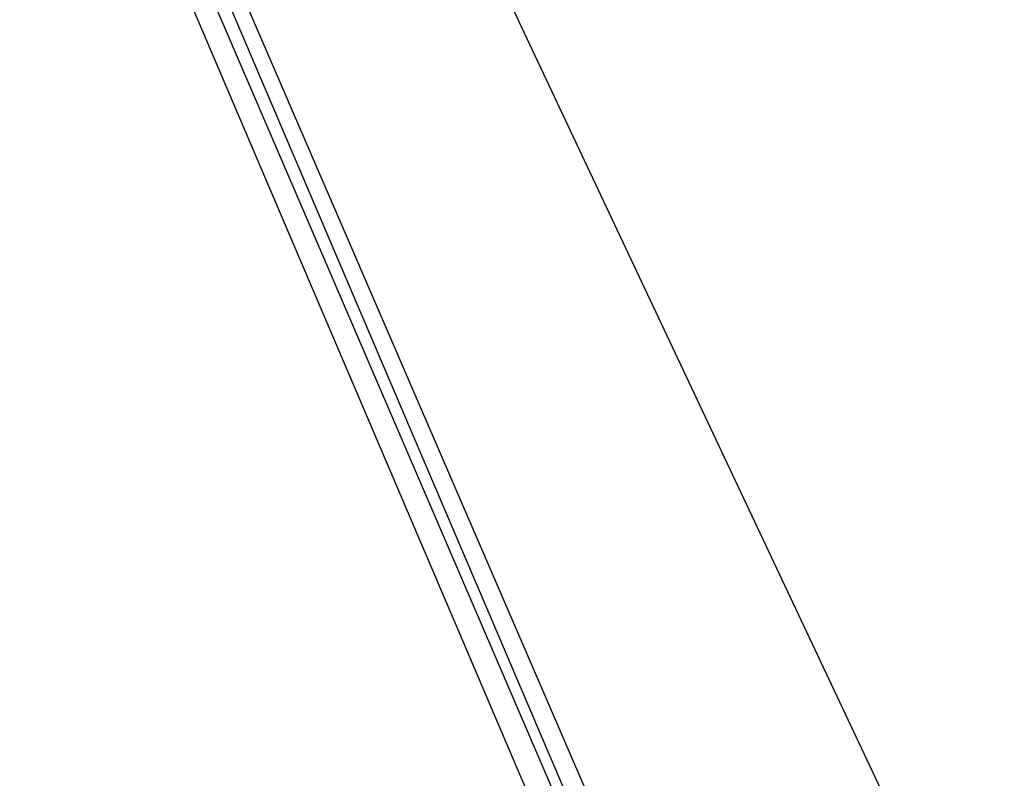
# Model space of a CAD drawing. Header units: feet. Extents: x -79 to 198, y -22 to 181.
# Tile 305 of 656: x 17.745 to 18.584, y 38.478 to 39.124. Entities that reach past the tile are written whole.
import ezdxf

# ---------------------------------------------------------------- set-up
doc = ezdxf.new("R2010")
doc.units = ezdxf.units.FT
doc.layers.add('A-LINEA', color=7, linetype='CONTINUOUS')

msp = doc.modelspace()

# ---------------------------------------------------------------- linework, layer by layer
at = {"layer": 'A-LINEA'}
msp.add_line((17.1689, 41.2494), (22.9956, 28.8755), dxfattribs=at)
msp.add_line((17.1689, 41.2494), (22.9956, 28.8755), dxfattribs=at)
for points in [[(19.3467, 35.7244), (17.8, 39.3511), (17.8133, 39.3644), (19.3733, 35.7378), (19.36, 35.7244), (19.3467, 35.7244)], [(19.3467, 35.7244), (17.8, 39.3511), (17.8133, 39.3644), (19.3733, 35.7378), (19.36, 35.7244), (19.3467, 35.7244)], [(19.3733, 35.7378), (17.8267, 39.3644), (17.84, 39.3644), (19.4, 35.7511), (19.3867, 35.7378), (19.3733, 35.7378)], [(19.3733, 35.7378), (17.8267, 39.3644), (17.84, 39.3644), (19.4, 35.7511), (19.3867, 35.7378), (19.3733, 35.7378)]]:
    msp.add_lwpolyline(points, dxfattribs=at)

doc.saveas('drawing.dxf')
